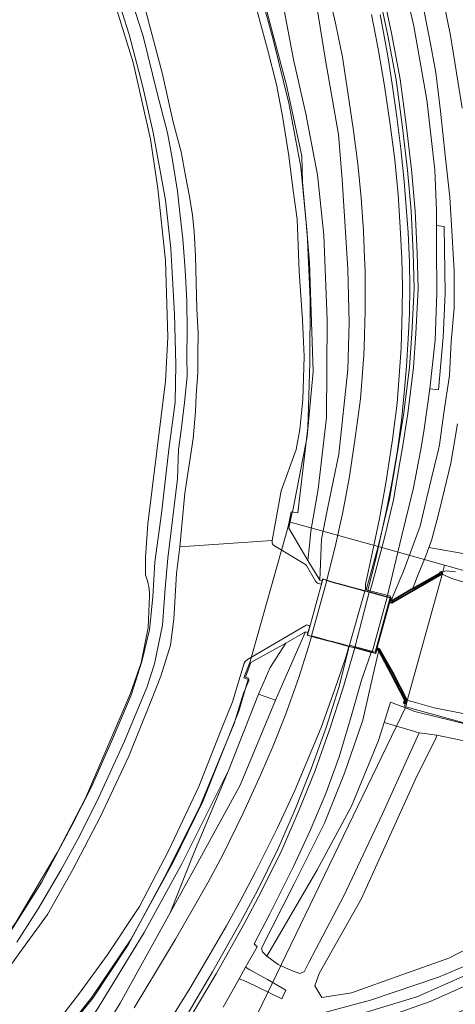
# Model space of a CAD drawing. Header units: metres. Extents: x 250001 to 257773, y 598992 to 609118.
# Tile 547 of 656: x 253108 to 253215, y 605864 to 606105. Entities that reach past the tile are written whole.
import ezdxf
from ezdxf.lldxf.tags import DXFTag

# ---------------------------------------------------------------- set-up
doc = ezdxf.new("R2010")
doc.units = ezdxf.units.M
for name, color, linetype, lineweight in [('B-WE-GK-KADEMUUR-GV', 252, 'Continuous', 35), ('B-WE-GR-BOS_LOOF-GV', 252, 'Continuous', 13), ('B-WE-GR-GRAS-GV', 252, 'Continuous', 13), ('B-WE-GR-GROENVOORZIENING-GV', 252, 'Continuous', 18), ('B-WE-GR-STRUIK-GV', 252, 'Continuous', 13), ('B-WE-GW-TALUD_KRUIN-G', 252, 'Continuous', 18), ('B-WE-KG-GRENS_PERCEEL-G', 150, 'KG-PERCEEL', 18), ('B-WE-KW-KUNSTWERK-GV', 252, 'Continuous', 18), ('B-WE-OG-TERREIN_CULTUURSCHEIDING-GV', 252, 'Continuous', 18), ('B-WE-OG-WATER-GV', 252, 'Continuous', 18), ('B-WE-OG-WATER_SLOOT-GV', 252, 'Continuous', 18), ('B-WE-VH-VERHARDING_BETON-GV', 252, 'Continuous', 18), ('B-WE-VH-VERHARDING_GESLOTEN-GV', 252, 'Continuous', 18), ('B-WE-VH-VERHARDING_OPEN-GV', 252, 'Continuous', 18), ('X-XX-AL-REFERENTIE-G', 7, 'Continuous', 18)]:
    doc.layers.add(name, color=color, linetype=linetype, lineweight=lineweight)
doc.styles.get("Standard").update_dxf_attribs({"font": 'NLCS-ISO.ttf'})
tags = doc.linetypes.add('KG-PERCEEL', pattern='A,5.5,-2,["P",Standard,S=1.8,R=0,X=-0.5,Y=-0.9],-2,5.5,-2,[5,NLCS.SHX,S=0.75,R=0,X=0,Y=0],-2', length=19).pattern_tags.tags
tags[6] = DXFTag(74, 10)

# ---------------------------------------------------------------- blocks, each defined once
blk = doc.blocks.new('BS2021-132-Xref-KAD-20210617')
at = {"layer": 'B-WE-KG-GRENS_PERCEEL-G', "flags": 128}
for points in [[(252909.674, 606303.944), (253073.688, 606202.667), (253079.602, 606199.118), (253083.422, 606195.843), (253089.884, 606187.618), (253106.324, 606163.262), (253117.848, 606142.641), (253128.148, 606119.613), (253132.29, 606106.602), (253136.03, 606094.758), (253140.268, 606075.984), (253142.082, 606063.897), (253143.904, 606046.293), (253144.51, 606027.527), (253143.91, 606016.728), (253139.612, 605981.745), (253138.982, 605973.551), (253138.982, 605969.288), (253139.486, 605967.764)], [(253015.088, 606280.507), (253017.54, 606278.993), (253046.458, 606260.514), (253106.616, 606223.182), (253123.37, 606200.866), (253132.366, 606187.42), (253140.342, 606173.337), (253148.2, 606159.055), (253154.95, 606145.564), (253161.03, 606130.806), (253166.066, 606115.963), (253170.284, 606100.405), (253174.144, 606084.818), (253177.09, 606069.169), (253178.58, 606053.02), (253179.34, 606036.86), (253179.3, 606021.2), (253178.76, 606005.3), (253176.36, 605984.45), (253174.69, 605984.69), (253174.205, 605982.241)], [(253195.968, 605976.184), (253196.609, 605978.562), (253198.74, 605987.851), (253200.348, 605996.983), (253202.288, 606008.942), (253203.645, 606020.148), (253204.261, 606028.431), (253204.809, 606039.388), (253204.55, 606048.176), (253204.061, 606058.422), (253203.187, 606068.433), (253201.843, 606079.521), (253200.372, 606090.522), (253198.266, 606101.833), (253196.163, 606111.814), (253193.643, 606121.278), (253190.806, 606130.59), (253188.051, 606139.023), (253184.377, 606148.981), (253180.446, 606158.565), (253177.615, 606165.359), (253177.146, 606166.461), (253173.049, 606174.456), (253169.082, 606182.521), (253164.109, 606191.978), (253158.342, 606201.917), (253156.512, 606204.844)], [(253174.205, 605982.241), (253173.91, 605980.748), (253164.64, 605948.02), (253163.09, 605944.07), (253164.45, 605943.56), (253163.02, 605940.27), (253160.77, 605932.87), (253152.45, 605912.69), (253144.28, 605896.27), (253134.81, 605878.64), (253126.11, 605865.54), (253117.29, 605854.66), (253111.86, 605849.49), (253109.29, 605847.822), (253106.772, 605842.307)], [(253195.968, 605976.184), (253174.205, 605982.241)], [(253137.809, 605843.17), (253147.07, 605857.877), (253155.406, 605872.009), (253162.263, 605884.138), (253166.578, 605892.262), (253171.511, 605902.227), (253175.759, 605912.05), (253179.606, 605921.717), (253183.229, 605931.898), (253186.39, 605941.65), (253189.018, 605952.004), (253195.24, 605950.36), (253199.04, 605964.05), (253193.081, 605965.57), (253193.811, 605968.181), (253195.968, 605976.184)], [(253212.26, 605971.65), (253195.968, 605976.184)], [(253212.26, 605971.65), (253211.69, 605969.346), (253203.178, 605938.715), (253202.748, 605936.894)], [(253312.182, 605957.553), (253294.65, 605948.71), (253212.26, 605971.65)], [(253139.486, 605967.764), (253139.688, 605967.075), (253139.839, 605966.374), (253139.94, 605965.663), (253139.989, 605964.948), (253139.986, 605964.23)], [(252940.668, 605930.037), (252949.52, 605926.245), (252960.388, 605920.673), (252973.956, 605912.495), (252994.024, 605900.686), (253013.526, 605889.526), (253028.076, 605881.56), (253038.59, 605876.568), (253048.272, 605872.703), (253058.806, 605869.283), (253069.142, 605867.016), (253077.456, 605866.028), (253083.678, 605865.431), (253088.652, 605865.459), (253092.142, 605865.973), (253094.564, 605867.153), (253097.964, 605871.264), (253107.284, 605884.106), (253117.476, 605901.354), (253124.348, 605914.555), (253135.288, 605940.043), (253137.994, 605947.733), (253139.674, 605956.355), (253139.986, 605964.23)], [(253166.682, 605851.295), (253160.534, 605849.585), (253202.748, 605936.894)], [(253202.748, 605936.894), (253286.046, 605913.944)], [(253286.046, 605913.944), (253276.092, 605904.706), (253242.774, 605881.508), (253228.954, 605873.734), (253208.718, 605864.726), (253186.136, 605856.705), (253166.682, 605851.295)]]:
    blk.add_lwpolyline(points, dxfattribs=at)
blk = doc.blocks.new('BS2021-132-Xref-BGT-GRIJS-20210617-aangepast')
at = {"layer": 'B-WE-GK-KADEMUUR-GV', "flags": 128}
for points in [[(253211.706, 605969.48), (253211.483, 605970.039), (253211.11, 605969.855), (253211.183, 605969.666), (253204.449, 605965.874), (253204.195, 605965.731), (253199.33, 605962.896), (253199.156, 605962.944), (253198.978, 605962.993), (253198.842, 605962.597), (253199.389, 605962.446), (253202.43, 605964.218)], [(253196.228, 605951.14), (253195.731, 605951.276), (253195.639, 605950.869), (253196.136, 605950.725), (253199.139, 605945.191), (253202.539, 605938.531), (253202.28, 605937.889), (253202.473, 605937.811), (253202.667, 605937.731), (253202.998, 605938.552), (253199.507, 605945.39)]]:
    blk.add_lwpolyline(points, close=True, dxfattribs=at)
at = {"layer": 'B-WE-GR-BOS_LOOF-GV', "flags": 128}
for points in [[(253211.289, 606113.489), (253213.692, 606101.414), (253216.58, 606083.57)], [(253215.44, 606006.27), (253214.37, 606000), (253213.8, 605996.66), (253212.29, 605990.15), (253210.72, 605983.77), (253209.09, 605977.68), (253208.445, 605975.963), (253218.65, 605974.21)]]:
    blk.add_lwpolyline(points, dxfattribs=at)
for points in [[(253206.01, 605930.6), (253197.476, 605933.078), (253196.11, 605928.71), (253189.44, 605912.63), (253181, 605896.82), (253168.71, 605875.86), (253171.51, 605873.83), (253174.75, 605872.33), (253176.81, 605871.57), (253177.9, 605872.01), (253179.05, 605874.26), (253187.59, 605890.66), (253197.09, 605910.7)], [(253221.28, 605927.72), (253210.404, 605930.004), (253210.03, 605928.99), (253205.58, 605920.07), (253191.81, 605889.84), (253181.53, 605871.58), (253180.47, 605868.54), (253182.17, 605865.73), (253189.46, 605866.85), (253201.79, 605871.27), (253213.33, 605875.36), (253224.1, 605880.88), (253234.19, 605887.73), (253246.45, 605896.09), (253256.74, 605903.28), (253266.98, 605910.87), (253269.5, 605912.77), (253269.81, 605914.19), (253269.47, 605915.38), (253266.09, 605916.88), (253245.23, 605921.96)]]:
    blk.add_lwpolyline(points, close=True, dxfattribs=at)
at = {"layer": 'B-WE-GR-GRAS-GV', "flags": 128}
for points in [[(253105.58, 605881.234), (253113.562, 605893.922), (253120.959, 605907.866), (253125.761, 605917.355), (253130.942, 605928.971), (253135.547, 605939.813), (253138.13, 605948.037), (253140.037, 605955.777), (253140.784, 605963.899), (253141.336, 605972.407), (253142.94, 605984.301), (253144.773, 606000), (253146.249, 606011.563), (253146.414, 606020.784), (253146.096, 606033.131), (253145.667, 606041.859), (253145.238, 606049.218), (253143.93, 606061.039), (253140.891, 606077.611), (253138.399, 606088.804), (253134.987, 606101.654), (253131.61, 606112.483)], [(253167.857, 606110.795), (253173.55, 606089.234), (253177.295, 606071.843), (253177.482, 606065.511), (253178.229, 606057.351), (253179.194, 606045.768), (253180.056, 606019.063), (253178.581, 606003.133), (253174.997, 605984.61), (253174.896, 605984.194), (253174.136, 605980.722), (253178.812, 605972.767), (253179.186, 605976.5), (253179.537, 605980.008), (253181.343, 605990.239), (253183.369, 606007.839), (253183.538, 606031.768), (253182.695, 606052.497), (253181.169, 606067.24), (253178.251, 606082.205), (253175.288, 606095.509), (253172.775, 606108.947)]]:
    blk.add_lwpolyline(points, dxfattribs=at)
blk.add_lwpolyline([(253170.896, 605938.528), (253173.733, 605945.114), (253177.798, 605954.409), (253178.196, 605955.319), (253173.382, 605952.545), (253169.576, 605946.577), (253166.712, 605940.049)], close=True, dxfattribs=at)
at = {"layer": 'B-WE-GR-GROENVOORZIENING-GV', "flags": 128}
for points in [[(253107.55, 605879.308), (253112.772, 605887.438), (253118.276, 605896.904), (253122.925, 605905.413), (253127.665, 605914.972), (253133.919, 605928.545), (253139.316, 605941.637), (253141.206, 605947.465), (253143.179, 605956.92), (253143.818, 605965.893), (253144.461, 605973.339), (253146.879, 605992.816), (253147.143, 606000), (253147.781, 606004.748), (253148.559, 606011.476), (253149.188, 606017.94), (253149.173, 606022.699), (253149.215, 606029.262), (253149.183, 606036.302), (253148.727, 606043.965), (253148.164, 606051.583), (253147.504, 606057.243), (253146.88, 606063.295), (253145.453, 606071.855), (253144.422, 606077.574), (253141.912, 606087.245), (253138.439, 606101.224), (253134.49, 606113.696)], [(253131.61, 606112.483), (253134.987, 606101.654), (253138.399, 606088.804), (253140.891, 606077.611), (253143.93, 606061.039), (253145.238, 606049.218), (253145.667, 606041.859), (253146.096, 606033.131), (253146.414, 606020.784), (253146.249, 606011.563), (253144.773, 606000), (253142.94, 605984.301), (253141.336, 605972.407), (253140.784, 605963.899), (253140.037, 605955.777), (253138.13, 605948.037), (253135.547, 605939.813), (253130.942, 605928.971), (253125.761, 605917.355), (253120.959, 605907.866), (253113.562, 605893.922), (253105.58, 605881.234)], [(253196.461, 606106.541), (253197.465, 606101.267), (253198.413, 606095.974), (253199.453, 606089.463), (253200.591, 606081.464), (253201.551, 606073.682), (253202.338, 606065.636), (253202.902, 606059.325), (253203.334, 606053.139), (253203.708, 606045.869), (253203.789, 606039.646), (253203.656, 606033.276), (253203.338, 606027.06), (253202.957, 606020.393), (253202.374, 606013.759), (253201.682, 606007.119), (253200.648, 605999.263), (253199.46, 605992.227), (253198.128, 605985.541), (253195.337, 605972.832), (253193.392, 605965.21), (253193.98, 605965.07), (253194.79, 605967.97), (253197.58, 605978.32), (253199.72, 605987.65), (253201.33, 605996.79), (253201.85, 606000), (253203.28, 606008.81), (253204.64, 606020.04), (253205.26, 606028.39), (253205.81, 606039.38), (253205.55, 606048.2), (253205.06, 606058.48), (253204.18, 606068.55), (253202.84, 606079.61), (253201.36, 606090.68), (253199.25, 606102.01), (253197.14, 606112.03)], [(253201.781, 606116.482), (253204.762, 606103.701), (253207.938, 606085.65), (253209.892, 606068.509), (253210.28, 606058.54), (253210.282, 606054.869), (253212.191, 606054.596), (253212.451, 606038.219), (253211.89, 606027.475), (253210.782, 606014.56), (253208.668, 606014.808), (253207.31, 606005), (253206.44, 606000), (253205.91, 605997.03), (253204.66, 605990.6), (253201.71, 605978.58), (253198.204, 605963.897), (253198.271, 605963.879), (253199.151, 605963.631), (253198.978, 605962.993), (253199.156, 605962.944), (253202.23, 605970.17), (253206.26, 605981.2), (253207.94, 605988.22), (253209.84, 605995.98), (253210.79, 606000), (253211.05, 606001.13), (253212.1, 606008.98), (253213.45, 606018.07), (253213.92, 606026.4), (253214.59, 606034.6), (253214.62, 606043.68), (253214.11, 606052.13), (253213.55, 606061.8), (253212.4, 606072.11), (253211.23, 606082.88), (253210.12, 606092.37), (253208.54, 606100.67), (253207.1, 606108.11)], [(253207.1, 606108.11), (253208.54, 606100.67), (253210.12, 606092.37), (253211.23, 606082.88), (253212.4, 606072.11), (253213.55, 606061.8), (253214.11, 606052.13), (253214.62, 606043.68), (253214.59, 606034.6), (253213.92, 606026.4), (253213.45, 606018.07), (253212.1, 606008.98), (253211.05, 606001.13), (253210.79, 606000), (253209.84, 605995.98), (253207.94, 605988.22), (253206.26, 605981.2), (253202.23, 605970.17), (253199.156, 605962.944), (253199.33, 605962.896), (253204.195, 605965.731), (253204.449, 605965.874), (253205.136, 605967.631), (253205.73, 605969.15), (253207.58, 605973.66), (253208.445, 605975.963), (253209.09, 605977.68), (253210.72, 605983.77), (253212.29, 605990.15), (253213.8, 605996.66), (253214.37, 606000), (253215.44, 606006.27)], [(253216.58, 606083.57), (253213.692, 606101.414), (253211.289, 606113.489)], [(253180.949, 606108.538), (253183.104, 606095.372), (253186.33, 606077.12), (253187.195, 606066.163), (253188.541, 606044.137), (253188.928, 606031.045), (253188.549, 606019.586), (253186.382, 605998.817), (253183.565, 605985.402), (253182.161, 605978.003), (253181.968, 605974.11), (253181.69, 605967.965), (253182.253, 605967.781), (253182.389, 605968.271), (253183.462, 605967.946), (253185.67, 605976.828), (253187.343, 605984.642), (253188.96, 605993.334), (253190.491, 606003.426), (253191.692, 606012.394), (253192.457, 606023.069), (253192.582, 606025.163), (253192.818, 606033.936), (253192.816, 606043.79), (253192.649, 606046.978), (253192.413, 606053.508), (253191.875, 606061.614), (253191.027, 606069.965), (253189.918, 606078.617), (253188.615, 606087.46), (253187.271, 606096.127), (253185.567, 606104.428), (253183.644, 606112.585)], [(253194.402, 606106.572), (253196.041, 606098.132), (253197.56, 606089.081), (253198.929, 606079.613), (253200.08, 606070.932), (253200.902, 606062.424), (253201.406, 606054.39), (253201.769, 606046.796), (253201.934, 606039.959), (253201.878, 606034.019), (253201.631, 606024.809), (253200.624, 606011.346), (253199.551, 606002.406), (253197.918, 605991.708), (253196.299, 605983.056), (253194.639, 605974.906), (253193.625, 605970.374), (253192.928, 605967.026), (253192.887, 605966.184), (253192.797, 605965.373), (253193.392, 605965.21), (253195.337, 605972.832), (253198.128, 605985.541), (253199.46, 605992.227), (253200.648, 605999.263), (253201.682, 606007.119), (253202.374, 606013.759), (253202.957, 606020.393), (253203.338, 606027.06), (253203.656, 606033.276), (253203.789, 606039.646), (253203.708, 606045.869), (253203.334, 606053.139), (253202.902, 606059.325), (253202.338, 606065.636), (253201.551, 606073.682), (253200.591, 606081.464), (253199.453, 606089.463), (253198.413, 606095.974), (253197.465, 606101.267), (253196.461, 606106.541)], [(253218.65, 605974.21), (253208.445, 605975.963), (253207.58, 605973.66), (253205.73, 605969.15), (253205.136, 605967.631), (253204.449, 605965.874), (253211.183, 605969.666), (253211.11, 605969.855), (253211.483, 605970.039), (253212.702, 605970.259), (253214.927, 605970.019)], [(253136.252, 605863.216), (253141.989, 605872.628), (253146.335, 605880.02), (253150.755, 605887.72), (253154.342, 605893.994), (253157.953, 605900.656), (253162.949, 605910.846), (253167.178, 605920.159), (253170.257, 605927.345), (253173.314, 605934.935), (253176.583, 605944.122), (253178.972, 605951.608), (253179.664, 605954.202), (253178.622, 605954.495), (253178.802, 605955.113), (253178.196, 605955.319), (253177.798, 605954.409), (253173.733, 605945.114), (253170.896, 605938.528), (253162.175, 605917.72), (253151.375, 605897.875), (253145.082, 605886.5), (253132.805, 605864.307), (253124.345, 605850.52)], [(253127.39, 605863.152), (253138.666, 605881.675), (253147.897, 605898.477), (253159.324, 605921.332), (253166.712, 605940.049), (253169.576, 605946.577), (253173.382, 605952.545), (253164.779, 605947.77), (253163.522, 605944.215), (253164.218, 605943.949), (253161.885, 605935.83), (253153.061, 605913.724), (253145.82, 605898.835), (253135.434, 605879.96), (253125.939, 605865.85), (253117.982, 605855.758)], [(253180.42, 605861.36), (253194.12, 605865.04), (253210.74, 605870.71), (253220.06, 605874.66)], [(253224.1, 605880.88), (253213.33, 605875.36), (253201.79, 605871.27), (253189.46, 605866.85), (253182.17, 605865.73), (253180.47, 605868.54), (253181.53, 605871.58), (253191.81, 605889.84), (253205.58, 605920.07), (253210.03, 605928.99), (253210.404, 605930.004), (253206.01, 605930.6), (253197.09, 605910.7), (253187.59, 605890.66), (253179.05, 605874.26), (253177.9, 605872.01), (253176.81, 605871.57), (253174.75, 605872.33), (253171.51, 605873.83), (253168.71, 605875.86), (253167.65, 605876.91), (253167.41, 605877.8), (253175.36, 605893.37), (253182.9, 605908.41), (253187.77, 605920.66), (253192.25, 605933.66), (253195.01, 605945.88), (253196.136, 605950.725), (253195.639, 605950.869), (253195.41, 605949.978), (253194.545, 605950.208), (253194.273, 605950.281), (253191.94, 605943.45), (253189.41, 605934.57), (253186.47, 605924.66), (253183.16, 605915.73), (253179.35, 605906.67), (253175.24, 605897.8), (253169.5, 605886.24), (253165.668, 605878.841), (253166.355, 605878.133), (253163.54, 605873.11), (253164.56, 605872.46), (253168.88, 605870.16), (253173.38, 605867.52), (253172.43, 605865.36), (253163.71, 605869.62), (253161.954, 605870.283), (253158.07, 605863.359)], [(253224.21, 605931.04), (253205.02, 605935.82), (253202.324, 605936.839), (253199.04, 605938.08), (253197.476, 605933.078), (253206.01, 605930.6), (253210.404, 605930.004), (253221.28, 605927.72)]]:
    blk.add_lwpolyline(points, dxfattribs=at)
blk.add_lwpolyline([(253199.139, 605945.191), (253196.136, 605950.725), (253195.01, 605945.88), (253192.25, 605933.66), (253187.77, 605920.66), (253182.9, 605908.41), (253175.36, 605893.37), (253167.41, 605877.8), (253167.65, 605876.91), (253168.71, 605875.86), (253181, 605896.82), (253189.44, 605912.63), (253196.11, 605928.71), (253197.476, 605933.078), (253199.04, 605938.08), (253202.324, 605936.839), (253202.667, 605937.731), (253202.473, 605937.811), (253202.28, 605937.889), (253202.539, 605938.531)], close=True, dxfattribs=at)
at = {"layer": 'B-WE-GR-STRUIK-GV', "flags": 128}
blk.add_lwpolyline([(253172.775, 606108.947), (253175.288, 606095.509), (253178.251, 606082.205), (253181.169, 606067.24), (253182.695, 606052.497), (253183.538, 606031.768), (253183.369, 606007.839), (253181.343, 605990.239), (253179.537, 605980.008), (253179.186, 605976.5), (253178.812, 605972.767), (253181.69, 605967.965), (253181.968, 605974.11), (253182.161, 605978.003), (253183.565, 605985.402), (253186.382, 605998.817), (253188.549, 606019.586), (253188.928, 606031.045), (253188.541, 606044.137), (253187.195, 606066.163), (253186.33, 606077.12), (253183.104, 606095.372), (253180.949, 606108.538)], dxfattribs=at)
for points in [[(253166.712, 605940.049), (253159.324, 605921.332), (253150.838, 605901.059), (253145.082, 605886.5), (253151.375, 605897.875), (253162.175, 605917.72), (253170.896, 605938.528)], [(253159.324, 605921.332), (253147.897, 605898.477), (253138.666, 605881.675), (253127.39, 605863.152), (253120.178, 605852.343), (253116.998, 605847.662), (253116.574, 605845.744), (253116.54, 605844.354), (253117.245, 605843.342), (253118.938, 605843.558), (253120.063, 605844.346), (253124.345, 605850.52), (253132.805, 605864.307), (253145.082, 605886.5), (253150.838, 605901.059)]]:
    blk.add_lwpolyline(points, close=True, dxfattribs=at)
at = {"layer": 'B-WE-GW-TALUD_KRUIN-G', "flags": 128}
for points in [[(253181.69, 605967.965), (253181.968, 605974.11), (253182.161, 605978.003), (253183.565, 605985.402), (253186.382, 605998.817), (253188.549, 606019.586), (253188.928, 606031.045), (253188.541, 606044.137), (253187.195, 606066.163), (253186.33, 606077.12), (253183.104, 606095.372), (253180.949, 606108.538), (253177.173, 606120.331), (253173.747, 606131.986), (253168.115, 606147.65), (253157.149, 606170.966)], [(253170.896, 605938.528), (253173.733, 605945.114), (253177.798, 605954.409), (253178.196, 605955.319)], [(253196.136, 605950.725), (253195.01, 605945.88), (253192.25, 605933.66), (253187.77, 605920.66), (253182.9, 605908.41), (253175.36, 605893.37), (253167.41, 605877.8), (253167.65, 605876.91), (253168.71, 605875.86)], [(253145.082, 605886.5), (253151.375, 605897.875), (253162.175, 605917.72), (253170.896, 605938.528)]]:
    blk.add_lwpolyline(points, dxfattribs=at)
at = {"layer": 'B-WE-KW-KUNSTWERK-GV', "flags": 128}
blk.add_lwpolyline([(253199.09, 605963.596), (253198.259, 605963.831), (253193.825, 605965.04), (253191.658, 605965.631), (253184.369, 605967.62), (253182.425, 605968.208), (253178.687, 605954.528), (253180.721, 605953.956), (253184.401, 605952.972), (253188.205, 605951.955), (253190.285, 605951.399), (253194.558, 605950.257), (253195.374, 605950.039)], close=True, dxfattribs=at)
at = {"layer": 'B-WE-OG-TERREIN_CULTUURSCHEIDING-GV', "flags": 128}
blk.add_lwpolyline([(253147.92, 605857.35), (253156.29, 605871.54), (253163.13, 605883.64), (253167.47, 605891.81), (253172.42, 605901.81), (253176.68, 605911.66), (253180.54, 605921.36), (253184.17, 605931.56), (253187.35, 605941.37), (253190.272, 605951.351), (253189.909, 605951.449), (253189.539, 605951.547), (253188.856, 605951.73), (253188.047, 605949.079), (253185.398, 605941.297), (253182.016, 605931.885), (253175.591, 605916.401), (253171.304, 605907.143), (253166, 605896.475), (253162.362, 605889.618), (253158.834, 605883.27), (253154.312, 605875.433), (253149.842, 605867.952), (253144.122, 605858.594)], dxfattribs=at)
at = {"layer": 'B-WE-OG-WATER-GV', "flags": 128}
for points in [[(253137.871, 606112.2), (253139.918, 606104.238), (253143.167, 606091.972), (253144.298, 606086.776), (253145.822, 606080.152), (253147.726, 606072.905), (253148.781, 606067.056), (253149.801, 606061.966), (253150.573, 606057.416), (253150.967, 606053.381), (253151.287, 606047.345), (253151.634, 606034.465), (253151.889, 606028.385), (253151.84, 606023.56), (253151.856, 606018.78), (253151.426, 606013.318), (253151.255, 606009.295), (253150.715, 606002.68), (253150.305, 606000), (253148.616, 605989.308), (253147.442, 605976.165), (253170.009, 605977.65), (253172.262, 605989.819), (253175.938, 606000), (253176.852, 606004.914), (253177.554, 606012.249), (253177.854, 606022.793), (253177.442, 606031.717), (253176.655, 606043.568), (253176.134, 606056.446), (253175.115, 606064.034), (253174.09, 606071.948), (253172.558, 606081.635), (253171.08, 606089.368), (253168.912, 606098.089), (253165.115, 606111.932)], [(253229.343, 605963.804), (253214.046, 605968.341), (253212.408, 605969.071), (253211.706, 605969.48), (253202.43, 605964.218), (253199.389, 605962.446), (253198.842, 605962.597), (253198.978, 605962.993), (253199.151, 605963.631), (253198.271, 605963.879), (253198.204, 605963.897), (253193.98, 605965.07), (253193.392, 605965.21), (253192.797, 605965.373), (253191.327, 605965.774), (253188.235, 605966.616), (253187.741, 605966.751), (253184.666, 605967.59), (253183.462, 605967.946), (253182.389, 605968.271), (253182.253, 605967.781), (253182.13, 605967.222), (253182.058, 605966.96), (253181.18, 605967.247), (253180.992, 605967.369), (253180.685, 605967.759), (253178.463, 605971.545), (253178.363, 605971.667), (253178.212, 605971.801), (253170.612, 605976.398), (253170.323, 605976.658), (253170.113, 605976.894), (253170.043, 605977.139), (253170.009, 605977.399), (253170.009, 605977.65), (253147.442, 605976.165), (253146.599, 605969.592), (253145.96, 605958.37), (253145.17, 605952.015), (253142.761, 605944.437), (253140.455, 605938.617), (253134.958, 605924.81), (253128.032, 605910.053), (253121.181, 605896.918), (253114.998, 605886.084), (253108.27, 605876.735), (253102.08, 605868.198)], [(253116.885, 605859.001), (253122.876, 605866.756), (253129.642, 605876.075), (253137.524, 605887.997), (253144.718, 605901.79), (253152.048, 605917.405), (253157.757, 605931.745), (253160.308, 605938.181), (253163.157, 605947.626), (253163.432, 605948.013), (253164.036, 605948.568), (253178.373, 605956.922), (253178.548, 605956.982), (253178.753, 605956.965), (253179.288, 605956.809), (253179.027, 605955.853), (253178.802, 605955.113), (253178.622, 605954.495), (253179.664, 605954.202), (253180.854, 605953.869), (253183.978, 605953.034), (253184.468, 605952.903), (253187.588, 605952.068), (253188.856, 605951.73), (253189.539, 605951.547), (253189.909, 605951.449), (253190.272, 605951.351), (253194.273, 605950.281), (253194.545, 605950.208), (253195.41, 605949.978), (253195.639, 605950.869), (253195.731, 605951.276), (253196.228, 605951.14), (253199.507, 605945.39), (253202.998, 605938.552), (253205.145, 605938.013), (253209.755, 605936.66), (253226.736, 605933.329)], [(253207.797, 605858.974), (253221.079, 605864.266), (253229.906, 605868.479), (253244.424, 605876.794), (253257.238, 605885.848), (253269.017, 605893.743), (253271.256, 605895.006), (253272.451, 605895.805), (253273.957, 605897.104), (253273.899, 605898.235), (253272.439, 605899.686), (253270.546, 605901.405), (253268.441, 605902.476), (253267.045, 605902.469), (253264.519, 605901.043), (253252.38, 605892.906), (253239.657, 605883.917), (253225.516, 605874.964), (253218.038, 605871.397), (253205.505, 605865.89), (253182.653, 605858.932)]]:
    blk.add_lwpolyline(points, dxfattribs=at)
at = {"layer": 'B-WE-OG-WATER_SLOOT-GV', "flags": 128}
for points in [[(253134.49, 606113.696), (253138.439, 606101.224), (253141.912, 606087.245), (253144.422, 606077.574), (253145.453, 606071.855), (253146.88, 606063.295), (253147.504, 606057.243), (253148.164, 606051.583), (253148.727, 606043.965), (253149.183, 606036.302), (253149.215, 606029.262), (253149.173, 606022.699), (253149.188, 606017.94), (253148.559, 606011.476), (253147.781, 606004.748), (253147.143, 606000), (253146.879, 605992.816), (253144.461, 605973.339), (253143.818, 605965.893), (253143.179, 605956.92), (253141.206, 605947.465), (253139.316, 605941.637), (253133.919, 605928.545), (253127.665, 605914.972), (253122.925, 605905.413), (253118.276, 605896.904), (253112.772, 605887.438), (253107.55, 605879.308)], [(253117.982, 605855.758), (253125.939, 605865.85), (253135.434, 605879.96), (253145.82, 605898.835), (253153.061, 605913.724), (253161.885, 605935.83), (253164.218, 605943.949), (253163.522, 605944.215), (253164.779, 605947.77), (253173.382, 605952.545), (253178.196, 605955.319), (253178.802, 605955.113), (253179.027, 605955.853), (253179.288, 605956.809), (253178.753, 605956.965), (253178.548, 605956.982), (253178.373, 605956.922), (253164.036, 605948.568), (253163.432, 605948.013), (253163.157, 605947.626), (253160.308, 605938.181), (253157.757, 605931.745), (253152.048, 605917.405), (253144.718, 605901.79), (253137.524, 605887.997), (253129.642, 605876.075), (253122.876, 605866.756), (253116.885, 605859.001)], [(253102.08, 605868.198), (253108.27, 605876.735), (253114.998, 605886.084), (253121.181, 605896.918), (253128.032, 605910.053), (253134.958, 605924.81), (253140.455, 605938.617), (253142.761, 605944.437), (253145.17, 605952.015), (253145.96, 605958.37), (253146.599, 605969.592), (253147.442, 605976.165), (253148.616, 605989.308), (253150.305, 606000), (253150.715, 606002.68), (253151.255, 606009.295), (253151.426, 606013.318), (253151.856, 606018.78), (253151.84, 606023.56), (253151.889, 606028.385), (253151.634, 606034.465), (253151.287, 606047.345), (253150.967, 606053.381), (253150.573, 606057.416), (253149.801, 606061.966), (253148.781, 606067.056), (253147.726, 606072.905), (253145.822, 606080.152), (253144.298, 606086.776), (253143.167, 606091.972), (253139.918, 606104.238), (253137.871, 606112.2)], [(253165.115, 606111.932), (253168.912, 606098.089), (253171.08, 606089.368), (253172.558, 606081.635), (253174.09, 606071.948), (253175.115, 606064.034), (253176.134, 606056.446), (253176.655, 606043.568), (253177.442, 606031.717), (253177.854, 606022.793), (253177.554, 606012.249), (253176.852, 606004.914), (253175.938, 606000), (253172.262, 605989.819), (253170.009, 605977.65), (253170.009, 605977.399), (253170.043, 605977.139), (253170.113, 605976.894), (253170.323, 605976.658), (253170.612, 605976.398), (253178.212, 605971.801), (253178.363, 605971.667), (253178.463, 605971.545), (253180.685, 605967.759), (253180.992, 605967.369), (253181.18, 605967.247), (253182.058, 605966.96), (253182.13, 605967.222), (253182.253, 605967.781), (253181.69, 605967.965), (253178.812, 605972.767), (253174.136, 605980.722), (253174.896, 605984.194), (253174.997, 605984.61), (253178.581, 606003.133), (253180.056, 606019.063), (253179.194, 606045.768), (253178.229, 606057.351), (253177.482, 606065.511), (253177.295, 606071.843), (253173.55, 606089.234), (253167.857, 606110.795)], [(253214.927, 605970.019), (253212.702, 605970.259), (253211.483, 605970.039), (253211.706, 605969.48), (253212.408, 605969.071), (253214.046, 605968.341), (253229.343, 605963.804)], [(253226.736, 605933.329), (253209.755, 605936.66), (253205.145, 605938.013), (253202.998, 605938.552), (253202.667, 605937.731), (253202.324, 605936.839), (253205.02, 605935.82), (253224.21, 605931.04)], [(253220.06, 605874.66), (253210.74, 605870.71), (253194.12, 605865.04), (253180.42, 605861.36)], [(253182.653, 605858.932), (253205.505, 605865.89), (253218.038, 605871.397), (253225.516, 605874.964), (253239.657, 605883.917), (253252.38, 605892.906), (253264.519, 605901.043), (253267.045, 605902.469), (253268.441, 605902.476), (253270.546, 605901.405), (253272.439, 605899.686), (253273.899, 605898.235), (253273.957, 605897.104), (253272.451, 605895.805), (253271.256, 605895.006), (253269.017, 605893.743), (253257.238, 605885.848), (253244.424, 605876.794), (253229.906, 605868.479), (253221.079, 605864.266), (253207.797, 605858.974)]]:
    blk.add_lwpolyline(points, dxfattribs=at)
at = {"layer": 'B-WE-VH-VERHARDING_BETON-GV', "flags": 128}
blk.add_lwpolyline([(253210.282, 606054.869), (253210.253, 606049.605), (253210.403, 606038.336), (253209.952, 606026.728), (253208.668, 606014.808), (253210.782, 606014.56), (253211.89, 606027.475), (253212.451, 606038.219), (253212.191, 606054.596)], close=True, dxfattribs=at)
at = {"layer": 'B-WE-VH-VERHARDING_GESLOTEN-GV', "flags": 128}
for points in [[(253197.14, 606112.03), (253199.25, 606102.01), (253201.36, 606090.68), (253202.84, 606079.61), (253204.18, 606068.55), (253205.06, 606058.48), (253205.55, 606048.2), (253205.81, 606039.38), (253205.26, 606028.39), (253204.64, 606020.04), (253203.28, 606008.81), (253201.85, 606000), (253201.33, 605996.79), (253199.72, 605987.65), (253197.58, 605978.32), (253194.79, 605967.97), (253193.98, 605965.07), (253198.204, 605963.897), (253201.71, 605978.58), (253204.66, 605990.6), (253205.91, 605997.03), (253206.44, 606000), (253207.31, 606005), (253208.668, 606014.808), (253209.952, 606026.728), (253210.403, 606038.336), (253210.253, 606049.605), (253210.282, 606054.869), (253210.28, 606058.54), (253209.892, 606068.509), (253207.938, 606085.65), (253204.762, 606103.701), (253201.781, 606116.482)], [(253183.644, 606112.585), (253185.567, 606104.428), (253187.271, 606096.127), (253188.615, 606087.46), (253189.918, 606078.617), (253191.027, 606069.965), (253191.875, 606061.614), (253192.413, 606053.508), (253192.649, 606046.978), (253192.816, 606043.79), (253192.818, 606033.936), (253192.582, 606025.163), (253192.457, 606023.069), (253191.692, 606012.394), (253190.491, 606003.426), (253188.96, 605993.334), (253187.343, 605984.642), (253185.67, 605976.828), (253183.462, 605967.946), (253184.666, 605967.59), (253187.741, 605966.751), (253188.235, 605966.616), (253191.327, 605965.774), (253192.797, 605965.373), (253192.887, 605966.184), (253192.928, 605967.026), (253193.625, 605970.374), (253194.639, 605974.906), (253196.299, 605983.056), (253197.918, 605991.708), (253199.551, 606002.406), (253200.624, 606011.346), (253201.631, 606024.809), (253201.878, 606034.019), (253201.934, 606039.959), (253201.769, 606046.796), (253201.406, 606054.39), (253200.902, 606062.424), (253200.08, 606070.932), (253198.929, 606079.613), (253197.56, 606089.081), (253196.041, 606098.132), (253194.402, 606106.572)], [(253144.122, 605858.594), (253149.842, 605867.952), (253154.312, 605875.433), (253158.834, 605883.27), (253162.362, 605889.618), (253166, 605896.475), (253171.304, 605907.143), (253175.591, 605916.401), (253182.016, 605931.885), (253185.398, 605941.297), (253188.047, 605949.079), (253188.856, 605951.73), (253187.588, 605952.068), (253184.468, 605952.903), (253183.978, 605953.034), (253180.854, 605953.869), (253179.664, 605954.202), (253178.972, 605951.608), (253176.583, 605944.122), (253173.314, 605934.935), (253170.257, 605927.345), (253167.178, 605920.159), (253162.949, 605910.846), (253157.953, 605900.656), (253154.342, 605893.994), (253150.755, 605887.72), (253146.335, 605880.02), (253141.989, 605872.628), (253136.252, 605863.216)], [(253158.07, 605863.359), (253161.954, 605870.283), (253163.54, 605873.11), (253166.355, 605878.133), (253165.668, 605878.841), (253169.5, 605886.24), (253175.24, 605897.8), (253179.35, 605906.67), (253183.16, 605915.73), (253186.47, 605924.66), (253189.41, 605934.57), (253191.94, 605943.45), (253194.273, 605950.281), (253190.272, 605951.351), (253187.35, 605941.37), (253184.17, 605931.56), (253180.54, 605921.36), (253176.68, 605911.66), (253172.42, 605901.81), (253167.47, 605891.81), (253163.13, 605883.64), (253156.29, 605871.54), (253147.92, 605857.35)]]:
    blk.add_lwpolyline(points, dxfattribs=at)
for points in [[(253188.209, 605966.521), (253187.715, 605966.655), (253184.639, 605967.494), (253183.435, 605967.85), (253179.69, 605954.298), (253180.881, 605953.965), (253184.004, 605953.13), (253184.494, 605952.999), (253187.614, 605952.164), (253188.883, 605951.825), (253192.769, 605965.276), (253191.301, 605965.677)], [(253194.57, 605950.305), (253198.245, 605963.783), (253193.812, 605964.992), (253190.298, 605951.447)]]:
    blk.add_lwpolyline(points, close=True, dxfattribs=at)
at = {"layer": 'B-WE-VH-VERHARDING_OPEN-GV', "flags": 128}
blk.add_lwpolyline([(253163.54, 605873.11), (253161.954, 605870.283), (253163.71, 605869.62), (253172.43, 605865.36), (253173.38, 605867.52), (253168.88, 605870.16), (253164.56, 605872.46)], close=True, dxfattribs=at)

msp = doc.modelspace()

# ---------------------------------------------------------------- block references
at = {"layer": 'X-XX-AL-REFERENTIE-G'}
for name in ['BS2021-132-Xref-BGT-GRIJS-20210617-aangepast', 'BS2021-132-Xref-KAD-20210617']:
    msp.add_blockref(name, (0, 0), dxfattribs=at)

doc.saveas('drawing.dxf')
